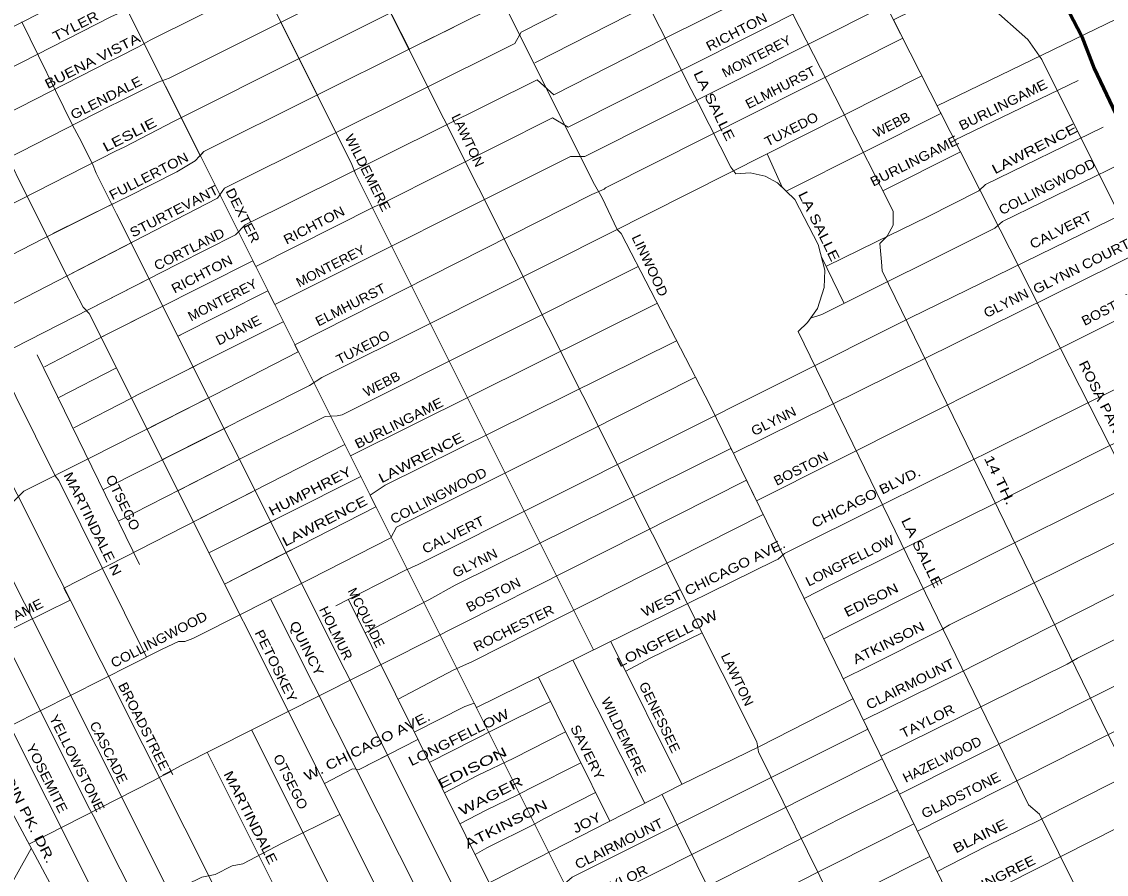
# Model space of a CAD drawing. Extents: x 34705 to 138605, y 34275 to 143551.
# Drawn here: x 76666 to 85224, y 113900 to 120628 of the extents above; entities that cross this region are included whole.
import ezdxf
from ezdxf.enums import TextEntityAlignment as Align

# ---------------------------------------------------------------- set-up
doc = ezdxf.new("R2010")
doc.units = 0
doc.header["$LTSCALE"] = 30
for name, color, linetype, lineweight in [('1', 7, 'Continuous', 13), ('11', 7, 'Continuous', 13), ('51', 7, 'Continuous', 35)]:
    doc.layers.add(name, color=color, linetype=linetype, lineweight=lineweight)

msp = doc.modelspace()

# ---------------------------------------------------------------- linework, layer by layer
at = {"layer": '1'}
for p, q in [((78714.52, 120618.45), (79002.14, 120041.2)), ((77802.8, 120115.95), (78075.42, 119570.88)), ((82548.7, 119586.13), (82670.46, 119318.16)), ((76913.02, 118956.01), (77384.98, 119189.97)), ((77064.25, 118644.44), (77539.8, 118889.87)), ((82976.79, 118772), (83155.17, 118405.2)), ((74996.83, 117236.67), (77685.82, 118606.81)), ((77202.13, 118360.35), (77685.82, 118606.81)), ((77898.11, 118145.53), (77918.46, 118155.83)), ((77898.11, 118145.53), (77918.46, 118155.83)), ((76788.3, 117999.06), (77594.56, 116344.55)), ((76959.73, 117663.89), (77408.2, 117895.59)), ((77660.34, 117416.29), (78167.21, 117673.63)), ((77306.68, 116935.3), (78291.65, 117432.39)), ((77778.27, 117173.3), (78291.65, 117432.39)), ((77427.43, 116687.5), (78415.84, 117191.66)), ((77897.65, 116927.35), (78415.84, 117191.66)), ((78143.72, 116436.95), (79341.88, 117038.71)), ((78017.82, 116679.76), (78541.74, 116947.6)), ((75654.94, 116895.29), (77843.46, 112547.95)), ((78143.72, 116436.95), (78669.05, 116700.8)), ((78267.03, 116190.5), (78793.57, 116459.43)), ((78629.96, 116070.99), (79880.02, 113589.59)), ((79244.4, 116068.87), (80355.55, 113832.92)), ((81315.49, 115738.11), (81875.63, 114610.64)), ((81015.14, 115590.2), (81582.99, 114460.99)), ((78748.15, 115175.02), (79309.99, 115458.33)), ((80744.43, 115456.88), (81306.29, 114319.41)), ((78479.07, 115039.2), (79342.41, 113316.65)), ((78129.46, 114862.98), (78994.02, 113137.99)), ((76740.73, 114104.26), (76113.76, 112983.11))]:
    msp.add_line(p, q, dxfattribs=at)
for points in [[(75968.12, 126616.04), (76041.94, 124137.77), (76055.76, 124008.73), (76212.41, 123492.56), (76281.51, 123319.74), (76387.48, 123010.96), (76447.37, 122863.48), (76682.34, 122374.97), (76944.95, 121831.14), (78075.42, 119570.88)], [(76847.75, 126629.3), (76866.62, 126031.93), (76931.12, 125958.19), (76991.02, 124285.25), (77110.8, 123837.07), (79002.14, 120041.2)], [(82704.86, 119294.44), (83919.92, 119904.74), (83890.16, 119963.28), (86221.18, 121096.31), (86344.39, 121096.31), (88709.96, 122279.48), (88818.39, 122318.92), (91149.65, 123511.81)], [(74939.7, 119083.53), (75125.7, 119178.63), (75234.29, 119230.77), (77362.79, 120317.09), (77427.95, 120347.51), (77587.58, 120430.07), (77678.8, 120482.21), (79201.32, 121241.54), (79279.51, 121258.93), (79991.91, 121619.58), (80100.5, 121680.42), (81354.79, 122305.05), (81424.29, 122292.01), (82447.28, 122801.63), (82425.09, 122845.27), (83342.46, 123293.38)], [(74950.48, 118734.85), (75130.04, 118826.66), (75238.64, 118878.8), (77367.13, 119965.12), (77432.29, 119995.54), (77743.96, 120151.97), (77830.84, 120182.39), (78977.62, 120755.96), (78979.79, 120759.22), (79364.22, 120968.88), (80109.19, 121345.83), (80256.88, 121397.97), (81030.09, 121797.74), (81138.69, 121836.85), (81481.85, 122019.35), (81538.32, 122023.69), (83550.61, 123032.88), (83763.46, 123141.51), (83799.61, 123153.95)], [(83099.46, 123035.24), (84223.74, 120835.02), (84309.01, 120749.71), (84604.2, 120487.24), (84715.72, 120329.75), (87820.64, 114114.72)], [(82497.25, 122703.33), (85565.19, 116668.25), (85604.55, 116576.39), (85669.4, 116459.26), (85875.31, 116222.5)], [(74929.18, 119423.46), (75138.73, 119530.59), (75247.32, 119582.74), (77375.82, 120669.06), (77440.98, 120699.47), (79074.26, 121514.21), (79148.11, 121475.1), (79899.6, 121853.14), (79925.66, 121935.7), (81115.88, 122531)], [(76913.02, 118956.01), (77440.98, 119217.73), (77506.14, 119248.15), (77891.65, 119443.69), (78035, 119530.59), (78104.5, 119604.46), (78958.07, 120029.21), (79761.68, 120428.98), (80413.26, 120754.87), (80482.76, 120824.4), (82174.7, 121678.24), (82846.56, 122016.19), (82867.59, 121974.82), (83825.26, 122447.51)], [(79145.09, 116017.75), (79689.41, 116297.93), (79795.1, 116345.5), (83675.7, 118291.35), (86839.54, 119834.5), (86950.52, 119903.23), (89281.05, 121059.62), (89376.18, 121101.91), (91746.94, 122308.88)], [(81747.75, 122290.24), (81921.27, 121957.09), (82052.47, 121930.85), (82118.06, 121884.91), (82590.36, 120959.69), (82629.72, 120926.88), (83141.38, 119927.85), (83541.52, 119133.87), (83541.52, 119022.31), (83495.61, 118937.01), (83436.57, 118877.95), (83449.69, 118733.59), (83456.25, 118661.41), (87277.28, 110821.66), (87605.27, 110172.03), (87736.46, 109929.24), (90285.3, 103864.22), (92725.99, 98068.68)], [(80716.31, 120303.83), (81598.47, 120752.45), (81697.03, 120801.75), (83111.03, 121495.95), (83014.89, 121685.06), (83984.05, 122160.63)], [(75318.66, 122055.73), (76028.12, 120617.92), (76111.05, 120470.45), (76668.52, 119332.11), (76779.09, 119115.5), (77009.45, 118650.03), (77152.27, 118376.97), (77198.34, 118326.27), (79630.99, 113464.64)], [(78864.37, 122012.67), (79362.98, 121005.62), (79448.26, 120959.69), (79725.03, 120408.07)], [(77202.13, 118360.35), (77896.1, 118713.95), (78354.43, 118945.65), (78428.36, 119024.53), (80732.32, 120170.72), (80865.39, 120052.41), (81737.69, 120496.1), (82677.76, 120964.43), (83238.75, 121244.7), (83166.76, 121386.31), (84118.04, 121860.44), (84161.15, 121881.32)], [(81084.1, 121807.82), (81947.51, 120093.53), (82006.55, 119981.97), (82262.38, 119481.64), (82301.74, 119429.15), (82413.25, 119435.71), (82531.33, 119409.46), (82629.72, 119356.97), (82767.48, 119225.73), (82951.15, 118871.39), (83003.63, 118667.97), (82997.07, 118530.18), (82944.59, 118366.13), (82865.87, 118254.58), (82793.72, 118182.4), (84610.76, 114447.07), (84696.04, 114374.89), (85148.66, 113462.79), (85168.34, 113403.74), (85174.9, 113298.75), (85489.76, 112636)], [(74919.45, 119737.91), (75134.38, 119847.8), (75242.98, 119899.94), (77371.48, 120986.26), (77436.63, 121016.68), (78978.63, 121781.91)], [(74962.01, 118362.23), (75173.48, 118470.35), (75282.08, 118522.49), (77410.57, 119608.81), (77475.73, 119639.23), (77869.93, 119843.45), (78892.91, 120355.11), (79613.99, 120715.77), (80282.95, 121050.35), (80347.92, 121102.47), (81530.21, 121702.5)], [(77064.25, 118644.44), (78211.51, 119236.52), (78265.72, 119315.4), (80558.6, 120456.66), (80607.88, 120545.4), (82980.84, 121752.04)], [(77306.63, 118145.05), (77329.35, 118156.87), (78490.69, 118740.58), (78512.79, 118696.38), (79448.51, 119167.5), (79537.22, 119206.94), (80854.3, 119870), (80977.5, 119796.05), (83364.64, 120997.06), (83298.69, 121126.78), (84266.22, 121602.57)], [(77898.11, 118145.53), (78608.58, 118504.86), (78662.42, 118397.23), (80997.22, 119564.35), (81110.57, 119564.35), (83486.15, 120758.02), (83421.4, 120885.4), (84392, 121363.77)], [(80151.24, 121410.3), (81186.58, 119343.85), (81245.62, 119238.86), (81363.7, 118989.51), (81396.49, 118956.7), (82098.39, 117598.39), (84171.26, 113344.68), (84249.98, 113220.01), (85571.75, 110534.58), (85650.47, 110416.46), (86621.31, 108933.49), (87556.79, 106751.11)], [(77660.34, 117416.29), (78186.87, 117683.61), (78848.9, 118024.37), (78821.3, 118079.56), (81164.78, 119263.63), (81263.34, 119308), (81273.2, 119317.86), (83618.24, 120498.18), (83544.27, 120643.69), (84599.61, 121163.61)], [(79764.19, 115022.9), (80162.38, 115224.79), (80235.97, 115251.07), (80253.86, 115215.3), (82605.21, 116373.25), (82635.6, 116387.79), (82684.48, 116431.4), (83461.32, 116817.3), (85923.98, 118038.46), (87102.46, 118604.1), (89730.25, 119912.47), (90015.62, 120028.77), (92308.38, 121178.18)], [(79390.3, 120990.91), (79448.26, 120959.69), (82465.73, 114945.77), (82478.85, 114867.03), (84804.27, 110153.99), (84994.5, 110114.62), (85486.48, 109123.78), (85899.74, 108388.85), (86044.05, 108047.63), (86318.62, 107420.59)], [(79390.3, 120990.91), (79448.26, 120959.69), (79725.03, 120408.07)], [(76668.52, 120627.14), (77064.73, 119816.02), (77120.02, 119714.63), (77225.98, 119507.24), (77253.63, 119433.5), (77414.88, 119110.89), (80117.78, 113711.25)], [(78070.6, 119568.44), (78104.5, 119604.46), (78958.07, 120029.21), (79761.68, 120428.98), (80075.54, 120585.96)], [(78714.52, 120618.45), (79271.14, 119501.33), (79303.94, 119422.59), (81179.14, 115670.97)], [(79887.23, 113275.2), (80119.73, 113396.54), (80922.13, 113800.46), (81010.14, 113878.14), (83342.03, 115046.33), (83308.36, 115115.43), (84055.39, 115486.05), (84780.15, 115853.73), (85701.62, 116319.79), (88054.48, 117457.76), (90474.63, 118656.58), (90578.17, 118677.29), (92949.15, 119857.99), (93006.09, 119873.52), (93446.12, 120111.73), (93901.23, 120343.43)], [(77778.27, 117173.3), (78935.97, 117757.55), (79034.54, 117821.64), (79883.43, 118243.14), (81312.63, 118962.9), (83769.09, 120201.44)], [(83461.27, 119293.12), (84074.3, 119601.05), (84026.68, 119694.72), (85002.08, 120165.53)], [(75038.31, 120098.59), (76295.34, 117560.08), (78615.41, 112943.83)], [(77802.8, 120115.95), (83180.74, 109363.29), (83167.62, 109179.56), (83161.06, 109087.7), (83168.93, 108770.96)], [(77109.54, 119733.85), (77120.02, 119714.63), (77225.98, 119507.24), (77253.63, 119433.5), (77414.88, 119110.89), (80117.78, 113711.25)], [(83015.34, 118697.93), (83409.6, 118890.19), (83813.72, 119087.39), (84217.84, 119294.44), (84272.05, 119343.74), (85198.47, 119794.98)], [(82890.77, 118289.88), (82980.84, 118318.33), (84345.98, 118998.65), (84405.12, 119052.88), (85343.95, 119508.89), (85356, 119514.73)], [(74974.39, 117961.94), (75203.89, 118079.27), (75312.48, 118131.42), (76827.4, 118913.56), (77384.98, 119189.97)], [(79375.62, 115804.82), (79879.66, 116065.33), (80085.76, 116181.63), (82262.91, 117260.78), (82281.62, 117222.38), (85796.29, 118962.42)], [(74986.24, 117579.01), (75269.33, 117718.12), (77539.8, 118889.87)], [(77897.65, 116927.35), (78425.89, 117196.78), (79061.64, 117512.3), (79155.28, 117517.23), (79194.7, 117527.09), (81530.3, 118697.75)], [(78748.15, 115175.02), (82385.51, 117009.2), (82464.08, 116847.96), (85596.33, 118419.08), (86196.84, 118700.86)], [(76846.38, 117905.45), (77329.35, 118156.87), (77796.74, 118391.79)], [(77306.63, 118145.05), (77329.35, 118156.87), (77796.74, 118391.79)], [(78017.82, 116679.76), (79215.24, 117291.92), (79260.54, 117201.33), (81679.08, 118404.54)], [(77541.08, 117662), (77580.69, 117683.61), (78393.86, 118092.79), (78730.48, 118261.15)], [(82840.41, 116075.69), (83051.77, 116184.26), (83643.65, 116480.3), (84349.15, 116827.88), (84420.5, 116866.21), (85226.4, 117271.93), (87251.25, 118251.45)], [(78267.03, 116190.5), (79461.09, 116800.35), (79414.91, 116892.7), (79534.75, 116970.01), (81833.99, 118110.05)], [(82994.67, 115759.15), (83152.18, 115840.65), (84568.47, 116549.02), (85374.37, 116949.46), (87622.12, 118048.89)], [(76462.16, 117983.31), (76931.12, 117045.07), (76958.77, 117008.2), (77651.03, 115613.93)], [(77078.01, 117422.32), (77526.48, 117654.03), (77580.69, 117683.61), (78042.24, 117915.87)], [(77541.08, 117662), (77580.69, 117683.61), (78042.24, 117915.87)], [(78375.98, 115941.82), (78430.82, 115969.24), (79579.11, 116555.9), (79623.46, 116639.71), (80845.67, 117251.01), (81982.73, 117822.21)], [(83149.25, 115441.93), (83351.35, 115543.02), (83925.97, 115833.01), (83988.09, 115869.26), (85541.14, 116640.86), (85613.61, 116677.11), (86535.09, 117127.64), (87883.64, 117773.65), (87925.18, 117794.41)], [(71075.3, 116177.99), (72074.13, 116195.6), (72230.51, 116195.6), (72968.97, 116212.98), (73307.79, 116221.67), (74980.18, 116273.81), (75084.43, 116260.78), (75301.63, 116256.43), (75453.66, 116265.12), (75866.33, 116473.7), (76599.97, 116840.6), (76683.75, 116924.41), (77206.15, 117185.69), (78167.21, 117673.63)], [(76120.26, 117167.2), (77820.31, 113783.3), (77857.16, 113723.39), (78325.64, 112795.23)], [(80011.01, 113044.4), (80130.08, 113101.36), (80430.34, 113251.54), (80487.28, 113287.79), (81036.02, 113557.07), (81118.85, 113634.75), (83456.37, 114811.7), (83446.25, 114832.46), (84914.74, 115558.55), (84997.57, 115605.16), (85872.45, 116045.33), (86711.1, 116449.25), (88230.66, 117192.95)], [(75002.68, 117047.38), (75203.44, 117047.38), (76258.48, 114973.48), (76309.16, 114908.96), (77108.31, 113418.9)], [(75899.12, 117010.51), (77202.95, 114411.22), (77230.59, 114365.14), (78083.66, 112671.13)], [(73598.81, 115253.25), (73741.03, 115259.72), (74501.95, 115275.09), (74501.95, 115275.09), (75024.6, 115282.78), (75124.52, 115321.22), (75416.59, 115328.91), (75508.82, 115305.85), (77047.43, 116063.64), (76999.44, 116159.13), (78541.74, 116947.6)], [(79636.56, 115282.94), (80069.9, 115510.26), (80223.16, 115578.98), (82517.45, 116738.43)], [(79934.57, 112730.59), (79990.31, 112744.05), (80140.43, 112806.19), (81160.27, 113324.04), (81263.8, 113391.36), (83142.99, 114349.38), (83577.59, 114562.94), (83592.46, 114532.43), (85152.88, 115315.16), (86017.4, 115750.16), (87610.05, 116520.54)], [(75081.25, 114507.34), (75388.84, 114512.47), (75477.55, 114517.4), (75640.19, 114566.7), (75684.54, 114586.42), (76295.65, 114916.72), (76335.07, 114951.23), (77774.13, 115675.92), (77903.49, 115737.54), (77952.78, 115737.54), (78016.84, 115762.19), (78430.82, 115969.24), (78918.03, 116218.16)], [(78375.98, 115941.82), (78430.82, 115969.24), (78918.03, 116218.16)], [(83889.89, 113922.08), (84272.82, 114118.93), (84697.32, 114326.07), (84769.79, 114367.5), (86312.48, 115149.45), (86415.59, 115236.26), (87888.25, 115960.72)], [(80081.96, 112426.92), (80104.2, 112479.94), (80513.16, 112692.26), (81310.39, 113096.18), (81424.28, 113147.97), (83706.01, 114299.42), (83734.59, 114240.76), (85220.18, 114994.1), (86146.83, 115449.8), (86290.06, 115480.49), (86959.58, 115817.48)], [(81432.29, 115503.02), (81626.23, 115605.41), (82034.66, 115804.9)], [(76722.97, 114137.38), (77702.37, 114638), (77924.33, 114759.59), (79309.99, 115458.33)], [(83225.22, 115286.03), (82493.18, 114911.99), (81871.6, 114608.68), (79589.74, 113441.06)], [(79887.58, 114786.02), (80400.19, 115045.05), (80839.35, 115264.71)], [(80003.11, 114542.12), (80262.79, 114680.29), (80548.16, 114817.74), (80957.62, 115025.27)], [(79054.83, 114616.08), (79277.2, 114733.16), (79330.05, 114727.87), (79793, 114964.93)], [(79054.83, 114616.08), (79277.2, 114733.16), (79330.05, 114727.87), (79612.26, 114872.38)], [(80123.96, 114298.94), (80331.49, 114405.4), (80579.87, 114526.99), (80669.71, 114574.57), (81079.11, 114779.33)], [(80243.84, 114057.72), (80336.77, 114109.37), (80706.7, 114294.39), (80785.97, 114336.68), (81194.18, 114546.37)], [(81719.55, 114530.87), (82544.45, 112860.75), (82872.43, 112217.69), (82964.27, 112040.52), (83246.34, 111469.63), (83495.61, 110964.37), (83521.85, 110898.75), (84105.35, 109728.24)], [(77097.09, 113439.81), (77210.9, 113448.57), (78088.16, 113876.76), (78193.85, 113897.91), (78325.97, 113966.63), (78410.52, 113982.49), (78722.31, 114146.37), (79177.36, 114371.22)], [(84034.88, 113624.55), (84231.4, 113720.19), (85530.78, 114377.86)], [(80279.25, 112020.44), (80400.57, 112315.53), (83832.01, 114040.85)]]:
    msp.add_lwpolyline(points, dxfattribs=at)
at = {"layer": '51', "lineweight": 60}
msp.add_lwpolyline([(83909.27, 122531.62), (84626.28, 121189.12), (84731.16, 121091.19), (85031.83, 120510.65), (85129.72, 120258.85), (85517.78, 119438.75), (85622.67, 119319.85), (85769.5, 119207.93), (85937.32, 119019.08), (86175.05, 118872.2), (86797.36, 118564.44), (87468.62, 118270.67), (87748.31, 118172.74), (87965.07, 117927.94), (88230.77, 117557.23), (89237.66, 115479.85), (91499.64, 110952.67)], dxfattribs=at)

# ---------------------------------------------------------------- texts
at = {"layer": '11'}
for s, rotation, width, p in [('TYLER', 27.057, 1.2, (77107.56, 120560.4)), ('RICHTON', 27.253, 1.15, (82324.1, 120514.53)), ('BUENA VISTA', 27.079, 1.25, (77241.04, 120285.36)), ('MONTEREY', 27.254, 1.05, (82481.25, 120321.72)), ('LA SALLE', 296.004, 1.3, (82096.59, 119949.75)), ('ELMHURST', 27.254, 1.1, (82670.58, 120076.76)), ('GLENDALE', 27.134, 1.15, (77349.8, 119993.96)), ('BURLINGAME', 26.633, 1.15, (84425.54, 119938.54)), ('LAWTON', 295.824, 1.05, (80152.71, 119676.2)), ('TUXEDO', 27.255, 1.1, (82756.1, 119746.47)), ('WEBB', 27.256, 1.05, (83548.11, 119782.21)), ('LESLIE', 27.29, 1.35, (77534.71, 119703.36)), ('LAWRENCE   ', 27.255, 1.3, (84722.5, 119617.94)), ('WILDEMERE', 296.808, 1.1, (79362.9, 119419.61)), ('BURLINGAME', 26.633, 1.15, (83726.04, 119496.45)), ('FULLERTON', 27.258, 1.15, (77685.66, 119376.88)), ('COLLINGWOOD', 27.255, 1.1, (84773.88, 119293.16)), ('STURTEVANT', 27.18, 1.15, (77885.49, 119099.73)), ('DEXTER', 296.602, 1.15, (78377.48, 119082.59)), ('LA SALLE', 296.228, 1.3, (82923.75, 118997.97)), ('RICHTON', 27.253, 1.15, (78989.88, 118988.3)), ('CALVERT', 26.349, 1.15, (84882.14, 118951.18)), ('CORTLAND', 26.793, 1.1, (78004.87, 118799.47)), ('LINWOOD', 295.169, 1.1, (81589.17, 118689.54)), ('GLYNN COURT', 26.547, 1.15, (85045.43, 118664.19)), ('MONTEREY', 27.254, 1.05, (79121.11, 118667.58)), ('RICHTON', 27.253, 1.15, (78105.26, 118602.19)), ('MONTEREY', 27.254, 1.05, (78267.78, 118399.18)), ('ELMHURST', 27.254, 1.1, (79277.51, 118361.18)), ('GLYNN', 26.547, 1.1, (84450.28, 118374.25)), ('BOSTON', 26.972, 1.1, (85260.75, 118332.6)), ('DUANE', 27.255, 1.1, (78392.95, 118160.01)), ('TUXEDO', 27.255, 1.1, (79376.19, 118027)), ('ROSA PARKS BLVD.', 296.39, 1.2, (85263.15, 117409.56)), ('WEBB', 27.256, 1.05, (79523.57, 117736.51)), ('BURLINGAME', 26.633, 1.15, (79658.7, 117427.25)), ('GLYNN', 26.547, 1.1, (82615.4, 117442.55)), ('LAWRENCE   ', 27.255, 1.3, (79882.76, 117179.19)), ('BOSTON', 26.563, 1.1, (82831.52, 117068.76)), ('14 TH.', 296, 1.4, (84349.32, 116995.49)), ('HUMPHREY  ', 27.255, 1.25, (78989.75, 116906.54)), ('COLLINGWOOD', 27.255, 1.1, (79972.22, 116854.59)), ('CHICAGO BLVD.', 26.349, 1.2, (83344.65, 116840.95)), ('MARTINDALE N', 296.225, 1.2, (77192.27, 116649.32)), ('OTSEGO', 296.224, 1.1, (77431.16, 116816.8)), ('LAWRENCE   ', 27.255, 1.3, (79122.43, 116678.33)), ('CALVERT', 26.349, 1.15, (80087.73, 116545.58)), ('LA SALLE', 296.004, 1.3, (83735.94, 116422.54)), ('LONGFELLOW', 26.569, 1.1, (83217.98, 116341.31)), ('WEST CHICAGO AVE.', 26.349, 1.2, (82140.09, 116205.69)), ('GLYNN', 26.348, 1.1, (80258.61, 116323.03)), ('BOSTON', 26.972, 1.1, (80404.87, 116072.68)), ('EDISON', 26.542, 1.2, (83385.45, 116031.22)), ('BURLINGAME', 26.633, 1.15, (76503.11, 115840.83)), ('COLLINGWOOD', 27.255, 1.1, (77766.65, 115719.72)), ('HOLMUR', 296.226, 1.05, (79112.01, 115786.58)), ('ROCHESTER', 26.35, 1.1, (80564.67, 115809.58)), ('LONGFELLOW  ', 26.458, 1.25, (81806.18, 115741.68)), ('QUINCY', 296.715, 1.2, (78881.63, 115665.97)), ('ATKINSON', 26.542, 1.2, (83522.46, 115693.36)), ('PETOSKEY', 296.226, 1.15, (78639.04, 115527.95)), ('LAWTON', 295.824, 1.05, (82279.16, 115421.72)), ('CLAIRMOUNT', 26.541, 1.15, (83693.44, 115368.05)), ('BROADSTREET', 296.632, 1.1, (77610.55, 115021.67)), ('GENESSEE', 295.823, 1.1, (81666.06, 115122.36)), ('WILDEMERE', 295.823, 1.1, (81381.67, 114973.22)), ('LONGFELLOW  ', 26.458, 1.25, (80161.61, 114961.42)), ('TAYLOR', 26.54, 1.15, (83829.64, 115075.4)), ('YELLOWSTONE', 296.634, 1.1, (77069.09, 114760.33)), ('W. CHICAGO AVE.', 26.349, 1.25, (79408.34, 114877.5)), ('CASCADE', 296.633, 1.1, (77318.85, 114845.31)), ('SAVERY', 296.229, 1.15, (81096.17, 114846.65)), ('YOSEMITE', 296.634, 1.15, (76831.87, 114641.42)), ('HAZELWOOD', 26.539, 1.05, (83945.54, 114773.25)), ('NARDIN PK. DR.', 296.963, 1.35, (76630.12, 114444.13)), ('EDISON    ', 26.925, 1.55, (80315.72, 114745.97)), ('OTSEGO', 296.713, 1.1, (78754.17, 114613.93)), ('MARTINDALE ', 296.714, 1.25, (78446.64, 114316.18)), ('GLADSTONE', 26.539, 1.1, (84093.53, 114490.65)), ('WAGER    ', 26.924, 1.45, (80456.65, 114521.19)), ('ATKINSON  ', 26.924, 1.4, (80538.6, 114279.52)), ('JOY', 26.541, 1.2, (81141.83, 114274)), ('CLAIRMOUNT', 26.541, 1.15, (81396, 114107.73)), ('BLAINE', 26.538, 1.3, (84244.73, 114167.93)), ('PINGREE', 26.539, 1.2, (84430.7, 113864.39)), ('TAYLOR', 26.54, 1.15, (81407.57, 113807.2))]:
    msp.add_text(s, height=75, rotation=rotation, dxfattribs=dict(at, width=width)).set_placement(p, align=Align.CENTER)
msp.add_text('MCQUADE', height=75, rotation=296.716, dxfattribs=at).set_placement((79350.98, 115908.41), align=Align.CENTER)

doc.saveas('drawing.dxf')
